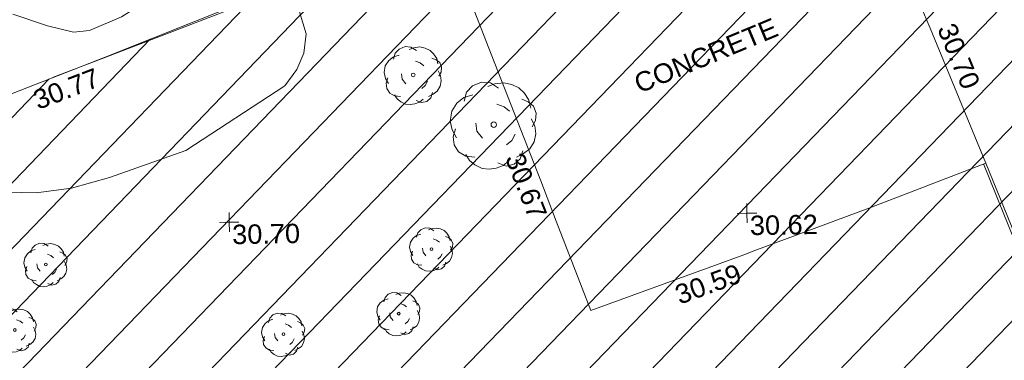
# Model space of a CAD drawing. Header units: millimetres. Extents: x -290717 to 520720, y -103372 to 287762.
# Tile 325 of 375: x 291598 to 310614, y 137088 to 143674. Entities that reach past the tile are written whole.
import ezdxf

# ---------------------------------------------------------------- set-up
doc = ezdxf.new("R2010")
doc.units = ezdxf.units.MM
doc.linetypes.add('IMPORT-HIDDEN2 _3_', pattern=[4762.5, 3175, -1587.5])
doc.linetypes.add('IMPORT-UG_ELEC_STREET LIGHTING_QLB2 _2_', pattern=[2700, 1500, -300.0000000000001, 0, -250, 150, -300.0000000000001, 0, -200])
for name, color, linetype, lineweight, true_color in [('00_TOPO_TREE', 7, 'Continuous', 9, 0x666666), ('00_UAV_CONCRETE', 9, 'Continuous', 9, 0x808080), ('00_UAV_FENCE', 7, 'Continuous', 9, 0x264c2f), ('00_UAV_KERB_BOTTOM', 1, 'Continuous', 9, 0xff0000), ('00_UAV_KERB_TOP', 7, 'Continuous', 9, 0xa500a5), ('00_UAV_LEVEL_SPOT', 7, 'Continuous', 9, 0x666666), ('00_UAV_TREE_LINE', 7, 'Continuous', 9, 0x52a552), ('12333-PUM-2D-U-0001-C01 - Rev2_REVIT IMPORT_dwg', 7, 'Continuous', 9, 0x767676), ('PUM-CHAMBER EXTENTS', 6, 'IMPORT-HIDDEN2 _3_', 9, 0xff00ff), ('PUM-UNABLE TO SURVEY', 190, 'Continuous', 9, 0x7f00ff)]:
    doc.layers.add(name, color=color, linetype=linetype, lineweight=lineweight, true_color=true_color)
doc.layers.add('00_UAV_DRIVE_WAY', color=7, linetype='Continuous', lineweight=9)
doc.layers.add('00_UAV_SURVEY_TEXT', color=7, linetype='Continuous', lineweight=9)
doc.styles.add('Swis721 Lt BT_2', font='swissl.ttf', dxfattribs={"height": 375})

# ---------------------------------------------------------------- blocks, each defined once
blk = doc.blocks.new('12333-PUM-2D-U-0001-C01 - Rev2_REVIT IMPORT_dwg_CONIFEROUS_TREE-2077251-Site Location Plan Existing')
at = {"layer": '00_TOPO_TREE', "color": 254, "true_color": 0xcccccc, "flags": 128}
for points in [[(-1889.403682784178, 1545.875740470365), (-1717.639711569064, 2118.422311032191), (-1316.857112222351, 2519.204910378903), (-744.3105416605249, 2748.223538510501), (-171.763971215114, 2690.968881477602), (343.5279423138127, 2347.440939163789)], [(-343.5279423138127, 2461.950253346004), (114.5093140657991, 2633.714224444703), (687.0558846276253, 2690.968881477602), (1202.347798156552, 2576.459567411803), (1660.385054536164, 2347.440939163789), (2003.912996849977, 2003.912996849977), (2290.18628213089, 1545.875740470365), (2404.695596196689, 1030.583826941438)], [(-2404.695596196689, -801.5651986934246), (-2690.968881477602, -286.2732852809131), (-2805.478195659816, 286.2732852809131), (-2690.968881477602, 916.0745128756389), (-2347.440939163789, 1431.36642628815), (-1889.403682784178, 1774.894368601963), (-1316.857112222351, 1946.658339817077)], [(229.0186282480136, 1316.857112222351), (687.0558846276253, 1145.093141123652), (1030.583826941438, 858.8198558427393)], [(1832.149025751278, 1603.130397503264), (2232.93162509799, 1431.36642628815), (2576.459567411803, 1145.093141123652), (2748.223538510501, 687.0558846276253), (2690.968881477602, 229.0186282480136), (2461.950253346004, -171.763971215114)], [(-744.3105416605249, -858.8198558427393), (-1087.838483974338, -400.7825993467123), (-1145.093141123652, 114.5093140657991)], [(2404.695596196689, 343.5279423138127), (2633.714224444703, -114.5093140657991), (2690.968881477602, -629.8012275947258), (2576.459567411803, -1145.093141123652), (2290.18628213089, -1603.130397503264), (1889.403682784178, -1889.403682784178), (1431.36642628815, -2118.422311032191)], [(-1259.602455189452, -2061.167653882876), (-1832.149025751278, -2003.912996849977), (-2290.18628213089, -1717.639711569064), (-2576.459567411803, -1259.602455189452), (-2633.714224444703, -744.3105416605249), (-2461.950253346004, -229.0186282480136)], [(1374.111769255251, -629.8012275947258), (1145.093141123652, -1030.583826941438), (801.5651986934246, -1316.857112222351)], [(916.0745128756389, -2347.440939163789), (572.5465705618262, -2633.714224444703), (114.5093140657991, -2805.478195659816), (-343.5279423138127, -2862.732852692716), (-801.5651986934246, -2805.478195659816), (-1259.602455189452, -2576.459567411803), (-1603.130397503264, -2290.18628213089), (-1832.149025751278, -1889.403682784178)], [(1832.149025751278, -1717.639711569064), (1660.385054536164, -2232.93162509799), (1259.602455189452, -2576.459567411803), (744.3105416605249, -2690.968881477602), (229.0186282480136, -2461.950253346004)]]:
    blk.add_lwpolyline(points, dxfattribs=at)
at = {"layer": '00_TOPO_TREE', "color": 254, "true_color": 0xcccccc}
blk.add_circle((0, 0), 176.6246020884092, dxfattribs=at)
blk = doc.blocks.new('12333-PUM-2D-U-0001-C01 - Rev2_REVIT IMPORT_dwg_UAV-2077255-Site Location Plan Existing')
at = {"layer": '00_UAV_LEVEL_SPOT', "color": 254, "true_color": 0xcccccc, "flags": 128}
for points in [[(0, -500.0000000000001), (0, 0), (-500.0000000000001, 0)], [(500.0000000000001, 0), (0, 0), (0, 500.0000000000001)]]:
    blk.add_lwpolyline(points, dxfattribs=at)
blk = doc.blocks.new('12333-PUM-2D-U-0001-C01 - Rev2_REVIT IMPORT_dwg_MGS62954_T2_Galway_ITM_3d_Rev1-2077680-Site Location Plan Existing')
at = {"layer": '00_UAV_CONCRETE', "color": 254, "true_color": 0xcccccc, "flags": 128}
blk.add_lwpolyline([(534214628.1693754, 725690888.5030334), (534212320.7484999, 725690043.9545), (534210141.7485, 725689274.9545), (534209922.6738552, 725689198.9279683), (534206954.7485002, 725688168.9545001), (534206315.5384105, 725689912.1293726), (534206027.7485, 725690696.9545001), (534205113.7485, 725693157.9545002), (534204581.9793639, 725694599.8201276), (534204458.7485, 725694933.9545001), (534205918.7485001, 725695497.9545001), (534208189.7485, 725696366.9545001), (534208790.6246954, 725696606.8313148), (534209965.7485, 725697075.9545001), (534211901.387394, 725697777.7495332)], dxfattribs=at)
at = {"layer": '00_UAV_DRIVE_WAY', "color": 254, "true_color": 0xcccccc, "flags": 128}
blk.add_lwpolyline([(534211676.7485, 725698338.9545001), (534212535.7485002, 725696192.9545001), (534213526.3017976, 725693694.6315744), (534213596.7485002, 725693516.9545001), (534214628.1693754, 725690888.5030334)], dxfattribs=at)
at = {"layer": '00_UAV_FENCE', "color": 254, "true_color": 0xcccccc, "flags": 128}
blk.add_lwpolyline([(534211676.7485, 725698338.9545001), (534207761.7485, 725696959.9545002), (534206969.5000452, 725696657.6825445), (534204013.7485, 725695529.9545001), (534202286.0224605, 725694908.3439454), (534200472.7484999, 725694255.9545001), (534197586.8844554, 725693201.4897124), (534196635.7485, 725692853.9545002)], dxfattribs=at)
at = {"layer": '00_UAV_KERB_BOTTOM', "color": 254, "true_color": 0xcccccc, "flags": 128}
blk.add_lwpolyline([(534214628.1693754, 725690888.5030334), (534215697.7485001, 725688117.9545001), (534216435.8797443, 725686229.2611791), (534217297.7485002, 725684023.9545001), (534218256.0988455, 725681574.5840212), (534219402.7485, 725678643.9545002)], dxfattribs=at)
at = {"layer": '00_UAV_KERB_TOP', "color": 254, "true_color": 0xcccccc, "flags": 128}
blk.add_lwpolyline([(534214581.2084268, 725690871.3146648), (534215651.1409865, 725688099.8506224), (534216388.9149954, 725686212.0713774), (534217251.1786451, 725684005.7542636), (534218209.1337634, 725681557.393909), (534219356.1857226, 725678625.7361642)], dxfattribs=at)
at = {"layer": '00_UAV_TREE_LINE', "color": 254, "true_color": 0xcccccc, "flags": 128}
blk.add_lwpolyline([(534195889.577768, 725694095.4756973), (534196557.577768, 725693858.4756973), (534197055.577768, 725693724.4756973), (534197368.577768, 725693752.4756973), (534197985.5777681, 725694004.4756974), (534198372.5777681, 725694239.4756973), (534198785.577768, 725694598.4756973), (534199202.577768, 725694807.4756973), (534200372.7485169, 725694905.954598), (534200861.748517, 725694779.9545978), (534201212.748517, 725694499.9545978), (534201424.7485169, 725694045.954598), (534201547.748517, 725693614.9545978), (534201494.7485169, 725693242.9545978), (534201358.748517, 725692928.9545978), (534201119.748517, 725692617.9545978), (534199183.1934137, 725691402.9778763), (534197704.1934138, 725690905.9778762), (534196966.1934138, 725690707.9778762), (534196279.1934137, 725690629.9778763), (534195446.1934137, 725690663.9778763)], dxfattribs=at)
for name, p, xscale, yscale, zscale in [('12333-PUM-2D-U-0001-C01 - Rev2_REVIT IMPORT_dwg_CONIFEROUS_TREE-2077251-Site Location Plan Existing', (534203602.1935, 725692784.978), 0.2, 0.2, 0.2), ('12333-PUM-2D-U-0001-C01 - Rev2_REVIT IMPORT_dwg_CONIFEROUS_TREE-2077251-Site Location Plan Existing', (534205140.1935, 725691795.978), 0.3, 0.3, 0.3), ('12333-PUM-2D-U-0001-C01 - Rev2_REVIT IMPORT_dwg_UAV-2077255-Site Location Plan Existing', (534200000.0000001, 725690000.0000001), 0.375, 0.375, 0.375), ('12333-PUM-2D-U-0001-C01 - Rev2_REVIT IMPORT_dwg_UAV-2077255-Site Location Plan Existing', (534210000.0000001, 725690000.0000001), 0.375, 0.375, 0.375), ('12333-PUM-2D-U-0001-C01 - Rev2_REVIT IMPORT_dwg_CONIFEROUS_TREE-2077251-Site Location Plan Existing', (534203895.1935, 725689412.978), 0.15, 0.15, 0.15), ('12333-PUM-2D-U-0001-C01 - Rev2_REVIT IMPORT_dwg_CONIFEROUS_TREE-2077251-Site Location Plan Existing', (534196442.1935, 725689243.978), 0.15, 0.15, 0.15), ('12333-PUM-2D-U-0001-C01 - Rev2_REVIT IMPORT_dwg_CONIFEROUS_TREE-2077251-Site Location Plan Existing', (534203240.1935, 725688174.9780002), 0.15, 0.15, 0.15), ('12333-PUM-2D-U-0001-C01 - Rev2_REVIT IMPORT_dwg_CONIFEROUS_TREE-2077251-Site Location Plan Existing', (534195823.1935, 725687987.978), 0.15, 0.15, 0.15), ('12333-PUM-2D-U-0001-C01 - Rev2_REVIT IMPORT_dwg_CONIFEROUS_TREE-2077251-Site Location Plan Existing', (534201008.1935, 725687815.9780002), 0.15, 0.15, 0.15)]:
    blk.add_blockref(name, p, dxfattribs=dict(xscale=xscale, yscale=yscale, zscale=zscale))
at = {"layer": '00_UAV_CONCRETE', "color": 251, "true_color": 0x666666, "char_height": 375, "width": 1495.902363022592, "attachment_point": 1, "line_spacing_factor": 1.005061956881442, "style": 'Swis721 Lt BT_2'}
for s, insert, rotation in [('30.67', (534205696.4476485, 725691279.7193835), 290.17635796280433), ('30.59', (534208545.8523151, 725688605.8574142), 19.138555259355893)]:
    blk.add_mtext(s, dxfattribs=dict(at, insert=insert, rotation=rotation))
at = {"layer": '00_UAV_DRIVE_WAY', "color": 251, "true_color": 0x666666, "insert": (534214078.6652481, 725693643.1827329), "char_height": 375, "width": 1495.902363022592, "attachment_point": 1, "rotation": 291.46403754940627, "line_spacing_factor": 1.005061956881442, "style": 'Swis721 Lt BT_2'}
blk.add_mtext('30.70', dxfattribs=at)
at = {"layer": '00_UAV_FENCE', "color": 251, "true_color": 0x666666, "insert": (534196217.9919876, 725692585.3744054), "char_height": 375, "width": 1495.902363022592, "attachment_point": 1, "rotation": 20.07177919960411, "line_spacing_factor": 1.005061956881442, "style": 'Swis721 Lt BT_2'}
blk.add_mtext('30.77', dxfattribs=at)
at = {"layer": '00_UAV_LEVEL_SPOT', "char_height": 375, "width": 1495.902363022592, "attachment_point": 1, "line_spacing_factor": 1.005061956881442, "style": 'Swis721 Lt BT_2'}
for s, insert in [('30.70', (534200051.8765643, 725689949.1441547)), ('30.62', (534210051.8765643, 725689949.1441547))]:
    blk.add_mtext(s, dxfattribs=dict(at, insert=insert))
at = {"layer": '00_UAV_SURVEY_TEXT', "color": 251, "true_color": 0x666666, "insert": (534207824.3622547, 725692695.2312546), "char_height": 375, "width": 3286.236302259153, "attachment_point": 1, "rotation": 21.61285523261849, "line_spacing_factor": 1.005061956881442, "style": 'Swis721 Lt BT_2'}
blk.add_mtext('CONCRETE', dxfattribs=at)
blk = doc.blocks.new('12333-PUM-2D-U-0001-C01 - Rev2_REVIT IMPORT_dwg-1620468-Site Location Plan Existing')
at = {"layer": 'PUM-CHAMBER EXTENTS', "true_color": 0xfff4d4}
h = blk.add_hatch(dxfattribs=at)
h.set_pattern_fill('FP_14', style=0, pattern_type=2)
h.set_pattern_definition([(45, (-533641079.65, -725615854.3560001), (-618.7184335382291, 618.7184335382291), [])])
h.paths.add_polyline_path([(561369.3501529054, 32961.64382132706), (583432.350152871, 42064.64382132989), (584672.3501528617, 38987.6438212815), (591969.3501528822, 41930.64382136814), (585115.3501528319, 60252.64382129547), (601682.3501528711, 66542.64382133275), (593779.350152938, 86713.64382130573), (593325.3501529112, 86525.64382134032), (591535.8661504, 91032.67662588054), (570762.3501528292, 82754.64382139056), (556580.3501529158, 77376.64382136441), (542174.3501528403, 72021.64382138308), (551469.3501528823, 54861.64382135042), (558438.2640803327, 39445.5614970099)])
at = {"layer": 'PUM-UNABLE TO SURVEY', "color": 7, "true_color": 0xfff4d4, "flags": 128}
blk.add_lwpolyline([(593403.6889939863, 86558.08369384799), (593779.3501529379, 86713.64382130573), (601682.3501528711, 66542.64382133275), (585115.3501528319, 60252.6438212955), (591969.3501528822, 41930.64382136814), (584672.3501528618, 38987.6438212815), (583432.350152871, 42064.64382132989), (561369.3501529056, 32961.64382132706), (551469.3501528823, 54861.64382135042), (542174.3501528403, 72021.64382138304), (556580.3501529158, 77376.64382136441), (570762.3501528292, 82754.64382139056), (574739.240917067, 84339.3939527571)], dxfattribs=at)
blk.add_blockref('12333-PUM-2D-U-0001-C01 - Rev2_REVIT IMPORT_dwg_MGS62954_T2_Galway_ITM_3d_Rev1-2077680-Site Location Plan Existing', (-533641079.6498471, -725615854.3561786))

msp = doc.modelspace()

# ---------------------------------------------------------------- block references
at = {"layer": '12333-PUM-2D-U-0001-C01 - Rev2_REVIT IMPORT_dwg', "color": 254, "linetype": 'IMPORT-UG_ELEC_STREET LIGHTING_QLB2 _2_', "true_color": 0xffd4d4, "rotation": 0.9999999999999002}
msp.add_blockref('12333-PUM-2D-U-0001-C01 - Rev2_REVIT IMPORT_dwg-1620468-Site Location Plan Existing', (-261895.0770586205, 55869.5817132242), dxfattribs=at)

doc.saveas('drawing.dxf')
